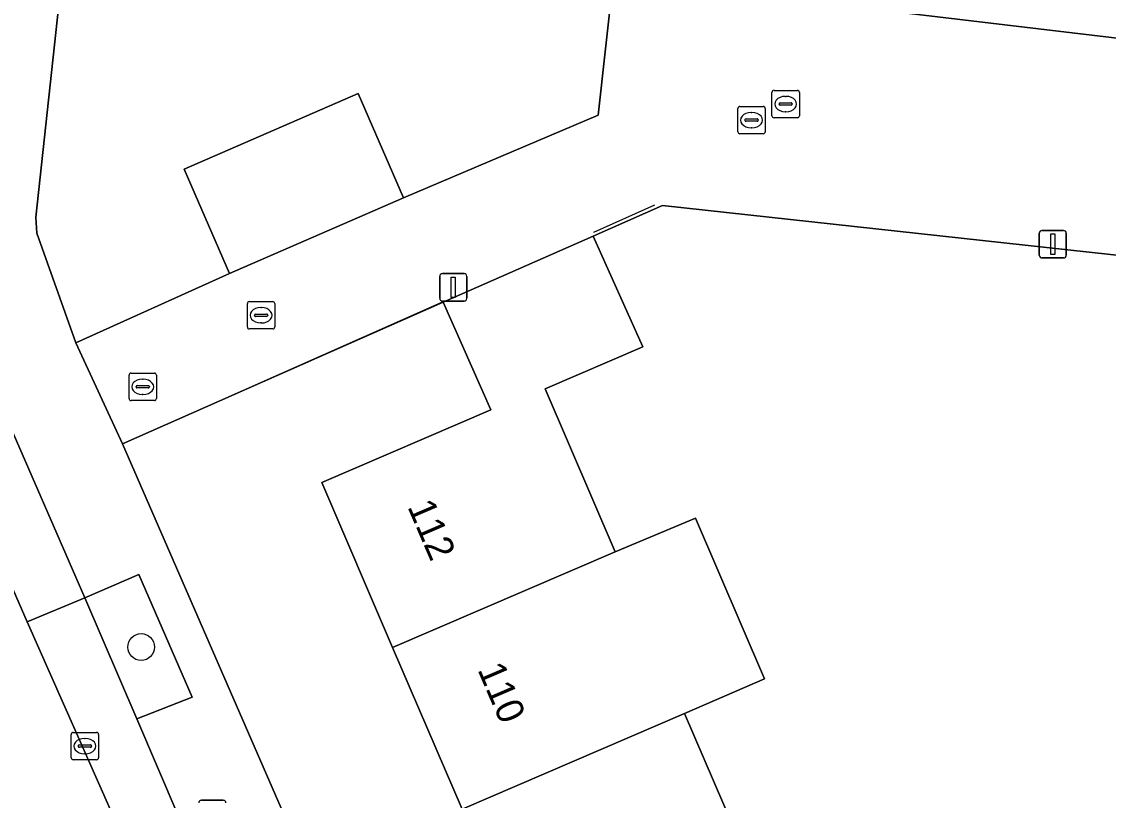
# Model space of a CAD drawing. Extents: x 162026 to 163502, y 387295 to 388169.
# Drawn here: x 162201.76 to 162241.43, y 387913.49 to 387941.9 of the extents above; entities that cross this region are included whole.
import ezdxf

# ---------------------------------------------------------------- set-up
doc = ezdxf.new("R2010")
doc.units = 0
for name, color, linetype in [('IMGEO_Boom', 7, 'Continuous'), ('IMGEO_Erf', 7, 'Continuous'), ('IMGEO_Groenvoorziening', 7, 'Continuous'), ('IMGEO_Kolk', 7, 'Continuous'), ('IMGEO_Lichtmast', 7, 'Continuous'), ('IMGEO_Muur', 7, 'Continuous'), ('IMGEO_Pand', 7, 'Continuous'), ('IMGEO_Pand_nummerreeks', 7, 'Continuous'), ('IMGEO_Parkeervlak_open', 7, 'Continuous'), ('IMGEO_Rijbaan_lokaal_open', 7, 'Continuous'), ('IMGEO_Rioolput', 7, 'Continuous'), ('IMGEO_Voetpad_open', 7, 'Continuous')]:
    doc.layers.add(name, color=color, linetype=linetype)

msp = doc.modelspace()

# ---------------------------------------------------------------- linework, layer by layer
at = {"layer": 'IMGEO_Boom'}
msp.add_circle((162206.125, 387919.078), 0.489, dxfattribs=at)
at = {"layer": 'IMGEO_Erf'}
for points in [[(162207.296, 387959.999), (162204.796, 387956.145), (162204.331, 387953.511), (162210.682, 387952.898), (162211.378, 387958.966), (162218.29, 387958.173), (162225.201, 387957.38), (162224.401, 387950.407), (162227.44, 387950.058), (162231.597, 387949.581), (162230.797, 387942.603), (162245.241, 387940.89)], [(162243.847, 387933.152), (162225.162, 387935.191), (162222.631, 387934.077), (162224.435, 387930.031), (162220.869, 387928.498), (162223.427, 387922.55), (162226.365, 387923.783), (162228.885, 387917.923), (162225.961, 387916.658), (162228.49, 387910.779), (162231.07, 387904.779), (162233.982, 387906.073), (162236.58, 387900.035), (162237.322, 387900.354), (162239.85, 387894.475), (162236.18, 387892.897), (162238.698, 387887.042), (162241.202, 387881.22), (162242.796, 387877.513)]]:
    msp.add_lwpolyline(points, dxfattribs=at)
for points in [[(162223.356, 387943.457), (162222.489, 387943.556), (162222.939, 387947.482), (162217.14, 387948.148), (162210.57, 387948.902), (162210.202, 387945.675), (162203.528, 387946.354), (162202.28, 387934.764), (162202.317, 387934.183), (162203.737, 387930.179), (162209.349, 387932.711), (162207.692, 387936.518), (162214.052, 387939.286), (162215.708, 387935.479), (162222.811, 387938.496)], [(162233.081, 387877.727), (162230.578, 387883.548), (162228.059, 387889.405), (162225.531, 387895.282), (162222.949, 387901.286), (162220.369, 387907.286), (162217.84, 387913.165), (162215.306, 387919.056), (162212.716, 387925.079), (162218.89, 387927.735), (162217.151, 387931.664), (162205.445, 387926.498), (162231.603, 387866.429), (162240.067, 387869.028), (162238.451, 387872.785), (162235.713, 387871.608)]]:
    msp.add_lwpolyline(points, close=True, dxfattribs=at)
at = {"layer": 'IMGEO_Groenvoorziening'}
msp.add_lwpolyline([(162204.063, 387920.878), (162205.968, 387916.454), (162207.985, 387917.244), (162206.039, 387921.731)], close=True, dxfattribs=at)
at = {"layer": 'IMGEO_Kolk'}
for p, q in [((162229.153, 387938.473), (162229.153, 387939.325)), ((162229.228, 387939.399), (162230.08, 387939.399)), ((162230.154, 387939.325), (162230.154, 387938.473)), ((162229.412, 387938.893), (162229.412, 387938.905)), ((162229.455, 387938.942), (162229.853, 387938.942)), ((162229.641, 387939.179), (162229.666, 387939.179)), ((162229.896, 387938.905), (162229.896, 387938.893)), ((162229.85, 387938.856), (162229.452, 387938.856)), ((162229.664, 387938.619), (162229.639, 387938.619)), ((162230.08, 387938.399), (162229.228, 387938.399)), ((162210.001, 387930.763), (162210.001, 387931.615)), ((162210.076, 387931.689), (162210.928, 387931.689)), ((162210.489, 387931.469), (162210.514, 387931.469)), ((162211.002, 387931.615), (162211.002, 387930.763)), ((162210.26, 387931.183), (162210.26, 387931.195)), ((162210.698, 387931.146), (162210.3, 387931.146)), ((162210.303, 387931.232), (162210.701, 387931.232)), ((162210.744, 387931.195), (162210.744, 387931.183)), ((162210.928, 387930.689), (162210.076, 387930.689)), ((162210.512, 387930.909), (162210.487, 387930.909)), ((162203.57, 387915.037), (162203.57, 387915.889)), ((162203.645, 387915.963), (162204.497, 387915.963)), ((162204.571, 387915.889), (162204.571, 387915.037)), ((162203.829, 387915.457), (162203.829, 387915.469)), ((162203.872, 387915.506), (162204.27, 387915.506)), ((162204.058, 387915.743), (162204.083, 387915.743)), ((162204.313, 387915.469), (162204.313, 387915.457)), ((162204.267, 387915.42), (162203.869, 387915.42)), ((162204.081, 387915.183), (162204.056, 387915.183)), ((162204.497, 387914.963), (162203.645, 387914.963))]:
    msp.add_line(p, q, dxfattribs=at)
for points in [[(162229.153, 387938.473), (162229.153, 387939.325)], [(162229.228, 387939.399), (162230.08, 387939.399)], [(162230.154, 387939.325), (162230.154, 387938.473)], [(162230.08, 387938.399), (162229.228, 387938.399)], [(162210.001, 387930.763), (162210.001, 387931.615)], [(162210.076, 387931.689), (162210.928, 387931.689)], [(162211.002, 387931.615), (162211.002, 387930.763)], [(162210.928, 387930.689), (162210.076, 387930.689)], [(162203.57, 387915.037), (162203.57, 387915.889)], [(162203.645, 387915.963), (162204.497, 387915.963)], [(162204.571, 387915.889), (162204.571, 387915.037)], [(162204.497, 387914.963), (162203.645, 387914.963)]]:
    msp.add_lwpolyline(points, dxfattribs=at)
for centre, radius, start, end in [((162229.23, 387939.323), 0.0765, 91.552, 178.448), ((162229.23, 387939.323), 0.0765, 91.552, 178.448), ((162230.078, 387939.323), 0.0765, 1.552, 88.448), ((162230.078, 387939.323), 0.0765, 1.552, 88.448), ((162229.452, 387938.902), 0.0403, 85.8775, 175.7526), ((162229.449, 387938.892), 0.0366, 178.938, 274.7102), ((162229.853, 387938.899), 0.043, 264.8664, 352.4533), ((162229.857, 387938.904), 0.0386, 1.7309, 96.639), ((162229.23, 387938.475), 0.0765, 181.552, 268.448), ((162229.23, 387938.475), 0.0765, 181.552, 268.448), ((162230.078, 387938.475), 0.0765, 271.552, 358.448), ((162230.078, 387938.475), 0.0765, 271.552, 358.448), ((162210.078, 387931.613), 0.0765, 91.552, 178.448), ((162210.078, 387931.613), 0.0765, 91.552, 178.448), ((162210.926, 387931.613), 0.0765, 1.552, 88.448), ((162210.926, 387931.613), 0.0765, 1.552, 88.448), ((162210.3, 387931.192), 0.0403, 85.8775, 175.7526), ((162210.297, 387931.182), 0.0366, 178.938, 274.7102), ((162210.701, 387931.189), 0.043, 264.8664, 352.4533), ((162210.705, 387931.194), 0.0386, 1.7309, 96.639), ((162210.078, 387930.765), 0.0765, 181.552, 268.448), ((162210.078, 387930.765), 0.0765, 181.552, 268.448), ((162210.926, 387930.765), 0.0765, 271.552, 358.448), ((162210.926, 387930.765), 0.0765, 271.552, 358.448), ((162203.647, 387915.887), 0.0765, 91.552, 178.448), ((162203.647, 387915.887), 0.0765, 91.552, 178.448), ((162204.495, 387915.887), 0.0765, 1.552, 88.448), ((162204.495, 387915.887), 0.0765, 1.552, 88.448), ((162203.869, 387915.466), 0.0403, 85.8775, 175.7526), ((162204.274, 387915.468), 0.0386, 1.7309, 96.639), ((162203.866, 387915.456), 0.0366, 178.938, 274.7102), ((162204.27, 387915.463), 0.043, 264.8664, 352.4533), ((162203.647, 387915.039), 0.0765, 181.552, 268.448), ((162203.647, 387915.039), 0.0765, 181.552, 268.448), ((162204.495, 387915.039), 0.0765, 271.552, 358.448), ((162204.495, 387915.039), 0.0765, 271.552, 358.448)]:
    msp.add_arc(centre, radius, start, end, dxfattribs=at)
for centre, major_axis, ratio, start_param, end_param in [((162229.64, 387938.899), (-0.387, 0.002), 0.722429, 4.712389, 7.853982), ((162229.665, 387938.899), (-0.39, 0.002), 0.717154, 1.570796, 4.712389), ((162210.488, 387931.189), (-0.387, 0.002), 0.722429, 4.712389, 7.853982), ((162210.513, 387931.189), (-0.39, 0.002), 0.717154, 1.570796, 4.712389), ((162204.057, 387915.463), (-0.387, 0.002), 0.722429, 4.712389, 7.853982), ((162204.082, 387915.463), (-0.39, 0.002), 0.717154, 1.570796, 4.712389)]:
    msp.add_ellipse(centre, major_axis=major_axis, ratio=ratio, start_param=start_param, end_param=end_param, dxfattribs=at)
at = {"layer": 'IMGEO_Lichtmast'}
for p, q in [((162238.91, 387933.383), (162238.91, 387934.183)), ((162238.91, 387934.183), (162238.91, 387933.383)), ((162239.01, 387934.283), (162239.8, 387934.283)), ((162239.8, 387934.283), (162239.01, 387934.283)), ((162239.9, 387934.183), (162239.9, 387933.383)), ((162239.9, 387933.383), (162239.9, 387934.183)), ((162239.8, 387933.283), (162239.01, 387933.283)), ((162239.01, 387933.283), (162239.8, 387933.283)), ((162217.023, 387931.808), (162217.023, 387932.608)), ((162217.023, 387932.608), (162217.023, 387931.808)), ((162217.123, 387932.708), (162217.913, 387932.708)), ((162217.913, 387932.708), (162217.123, 387932.708)), ((162218.013, 387932.608), (162218.013, 387931.808)), ((162218.013, 387931.808), (162218.013, 387932.608)), ((162217.913, 387931.708), (162217.123, 387931.708)), ((162217.123, 387931.708), (162217.913, 387931.708)), ((162208.328, 387913.486), (162209.118, 387913.486)), ((162209.118, 387913.486), (162208.328, 387913.486))]:
    msp.add_line(p, q, dxfattribs=at)
for points in [[(162239.33, 387934.158), (162239.48, 387934.158), (162239.48, 387933.408), (162239.33, 387933.408), (162239.33, 387934.158)], [(162217.443, 387932.583), (162217.593, 387932.583), (162217.593, 387931.833), (162217.443, 387931.833), (162217.443, 387932.583)]]:
    msp.add_lwpolyline(points, dxfattribs=at)
for centre, start, end in [((162239.01, 387934.183), 90, 180), ((162239.01, 387934.183), 90, 180), ((162239.8, 387934.183), 0, 90), ((162239.8, 387934.183), 360, 90), ((162239.01, 387933.383), 180, 270), ((162239.01, 387933.383), 180, 270), ((162239.8, 387933.383), 270, 0), ((162239.8, 387933.383), 270, 0), ((162217.123, 387932.608), 90, 180), ((162217.123, 387932.608), 90, 180), ((162217.913, 387932.608), 0, 90), ((162217.913, 387932.608), 360, 90), ((162217.123, 387931.808), 180, 270), ((162217.123, 387931.808), 180, 270), ((162217.913, 387931.808), 270, 0), ((162217.913, 387931.808), 270, 0), ((162208.328, 387913.386), 90, 180), ((162208.328, 387913.386), 90, 180), ((162209.118, 387913.386), 0, 90), ((162209.118, 387913.386), 360, 90)]:
    msp.add_arc(centre, 0.1, start, end, dxfattribs=at)
at = {"layer": 'IMGEO_Muur'}
for points in [[(162222.649, 387934.224), (162224.882, 387935.222)], [(162205.445, 387926.498), (162217.184, 387931.704)]]:
    msp.add_lwpolyline(points, dxfattribs=at)
at = {"layer": 'IMGEO_Pand'}
for points in [[(162215.708, 387935.479), (162214.052, 387939.286), (162207.692, 387936.518), (162209.349, 387932.711)], [(162220.869, 387928.498), (162224.435, 387930.031), (162222.631, 387934.077), (162217.151, 387931.664), (162218.89, 387927.735), (162212.716, 387925.079), (162215.306, 387919.056), (162223.427, 387922.55)], [(162228.885, 387917.923), (162226.365, 387923.783), (162223.427, 387922.55), (162215.306, 387919.056), (162217.84, 387913.165), (162225.961, 387916.658)], [(162228.49, 387910.779), (162225.961, 387916.658), (162217.84, 387913.165), (162220.369, 387907.286)]]:
    msp.add_lwpolyline(points, close=True, dxfattribs=at)
at = {"layer": 'IMGEO_Parkeervlak_open'}
msp.add_lwpolyline([(162220.187, 387883.585), (162218.278, 387888), (162215.43, 387894.623), (162213.151, 387899.869), (162210.149, 387906.788), (162208.23, 387911.16), (162205.968, 387916.454), (162204.063, 387920.878), (162201.966, 387919.996), (162214.133, 387892.535), (162214.557, 387891.577), (162214.74, 387891.15), (162215.753, 387888.784), (162215.926, 387888.379), (162225.079, 387867.284), (162226.899, 387868.081), (162224.859, 387872.782)], close=True, dxfattribs=at)
at = {"layer": 'IMGEO_Rijbaan_lokaal_open'}
for points in [[(162245.241, 387940.89), (162230.797, 387942.603), (162226.642, 387943.08), (162223.356, 387943.457), (162222.811, 387938.496), (162215.708, 387935.479), (162209.349, 387932.711), (162203.737, 387930.179), (162205.445, 387926.498), (162217.151, 387931.664), (162222.631, 387934.077), (162225.162, 387935.191), (162243.847, 387933.152)], [(162193.279, 387930.725), (162197.786, 387920.309), (162199.391, 387916.6), (162202.039, 387910.495), (162206.391, 387900.374), (162208.436, 387895.684), (162211.1, 387889.572), (162214.74, 387891.15), (162214.557, 387891.577), (162214.133, 387892.535), (162201.966, 387919.996), (162197.516, 387930.164)], [(162197.516, 387930.164), (162201.966, 387919.996), (162204.063, 387920.878), (162199.97, 387930.267)]]:
    msp.add_lwpolyline(points, dxfattribs=at)
at = {"layer": 'IMGEO_Rioolput'}
for p, q in [((162227.908, 387937.886), (162227.908, 387938.738)), ((162227.983, 387938.812), (162228.835, 387938.812)), ((162228.396, 387938.592), (162228.421, 387938.592)), ((162228.909, 387938.738), (162228.909, 387937.886)), ((162228.167, 387938.306), (162228.167, 387938.318)), ((162228.605, 387938.269), (162228.207, 387938.269)), ((162228.21, 387938.355), (162228.608, 387938.355)), ((162228.651, 387938.318), (162228.651, 387938.306)), ((162228.835, 387937.812), (162227.983, 387937.812)), ((162228.419, 387938.032), (162228.394, 387938.032)), ((162205.681, 387928.151), (162205.681, 387929.003)), ((162205.756, 387929.077), (162206.608, 387929.077)), ((162206.682, 387929.003), (162206.682, 387928.151)), ((162205.94, 387928.571), (162205.94, 387928.583)), ((162205.983, 387928.62), (162206.381, 387928.62)), ((162206.169, 387928.857), (162206.194, 387928.857)), ((162206.424, 387928.583), (162206.424, 387928.571)), ((162206.378, 387928.534), (162205.98, 387928.534)), ((162206.192, 387928.297), (162206.167, 387928.297)), ((162206.608, 387928.077), (162205.756, 387928.077))]:
    msp.add_line(p, q, dxfattribs=at)
for points in [[(162227.908, 387937.886), (162227.908, 387938.738)], [(162227.983, 387938.812), (162228.835, 387938.812)], [(162228.909, 387938.738), (162228.909, 387937.886)], [(162228.835, 387937.812), (162227.983, 387937.812)], [(162205.681, 387928.151), (162205.681, 387929.003)], [(162205.756, 387929.077), (162206.608, 387929.077)], [(162206.682, 387929.003), (162206.682, 387928.151)], [(162206.608, 387928.077), (162205.756, 387928.077)]]:
    msp.add_lwpolyline(points, dxfattribs=at)
for centre, radius, start, end in [((162227.985, 387938.736), 0.0765, 91.552, 178.448), ((162227.985, 387938.736), 0.0765, 91.552, 178.448), ((162228.833, 387938.736), 0.0765, 1.552, 88.448), ((162228.833, 387938.736), 0.0765, 1.552, 88.448), ((162228.207, 387938.315), 0.0403, 85.8775, 175.7526), ((162228.204, 387938.305), 0.0366, 178.938, 274.7102), ((162228.608, 387938.312), 0.043, 264.8664, 352.4533), ((162228.612, 387938.317), 0.0386, 1.7309, 96.639), ((162227.985, 387937.888), 0.0765, 181.552, 268.448), ((162227.985, 387937.888), 0.0765, 181.552, 268.448), ((162228.833, 387937.888), 0.0765, 271.552, 358.448), ((162228.833, 387937.888), 0.0765, 271.552, 358.448), ((162205.758, 387929.001), 0.0765, 91.552, 178.448), ((162205.758, 387929.001), 0.0765, 91.552, 178.448), ((162206.606, 387929.001), 0.0765, 1.552, 88.448), ((162206.606, 387929.001), 0.0765, 1.552, 88.448), ((162205.98, 387928.58), 0.0403, 85.8775, 175.7526), ((162205.977, 387928.57), 0.0366, 178.938, 274.7102), ((162206.381, 387928.577), 0.043, 264.8664, 352.4533), ((162206.385, 387928.582), 0.0386, 1.7309, 96.639), ((162205.758, 387928.153), 0.0765, 181.552, 268.448), ((162205.758, 387928.153), 0.0765, 181.552, 268.448), ((162206.606, 387928.153), 0.0765, 271.552, 358.448), ((162206.606, 387928.153), 0.0765, 271.552, 358.448)]:
    msp.add_arc(centre, radius, start, end, dxfattribs=at)
for centre, major_axis, ratio, start_param, end_param in [((162228.395, 387938.312), (-0.387, 0.002), 0.722429, 4.712389, 7.853982), ((162228.42, 387938.312), (-0.39, 0.002), 0.717154, 1.570796, 4.712389), ((162206.168, 387928.577), (-0.387, 0.002), 0.722429, 4.712389, 7.853982), ((162206.193, 387928.577), (-0.39, 0.002), 0.717154, 1.570796, 4.712389)]:
    msp.add_ellipse(centre, major_axis=major_axis, ratio=ratio, start_param=start_param, end_param=end_param, dxfattribs=at)
at = {"layer": 'IMGEO_Voetpad_open'}
for points in [[(162205.445, 387926.498), (162203.737, 387930.179), (162202.317, 387934.183), (162202.28, 387934.764), (162203.528, 387946.354), (162204.331, 387953.511), (162202.856, 387954.738), (162200.956, 387954.871), (162200.197, 387948.098), (162201.885, 387947.845), (162201.303, 387942.811), (162200.052, 387942.924), (162199.636, 387942.961), (162198.981, 387936.929), (162198.839, 387935.624)], [(162199.97, 387930.267), (162204.063, 387920.878), (162206.039, 387921.731), (162207.985, 387917.244), (162205.968, 387916.454), (162208.23, 387911.16), (162210.241, 387912.052), (162212.142, 387907.612), (162210.149, 387906.788), (162213.151, 387899.869), (162215.128, 387900.695), (162217.38, 387895.491), (162215.43, 387894.623), (162218.278, 387888), (162220.244, 387888.884), (162222.164, 387884.48), (162220.187, 387883.585), (162224.859, 387872.782), (162226.693, 387873.584), (162228.724, 387868.882), (162226.899, 387868.081), (162230.255, 387860.338)], [(162241.346, 387844.054), (162232.282, 387864.869), (162231.603, 387866.429), (162205.445, 387926.498)]]:
    msp.add_lwpolyline(points, dxfattribs=at)

# ---------------------------------------------------------------- texts
at = {"layer": 'IMGEO_Pand_nummerreeks'}
for s, rotation, p in [('112', 293.2733, (162215.835, 387924.205)), ('110', 293.2717, (162218.393, 387918.259))]:
    msp.add_text(s, height=1, rotation=rotation, dxfattribs=at).set_placement(p)

doc.saveas('drawing.dxf')
